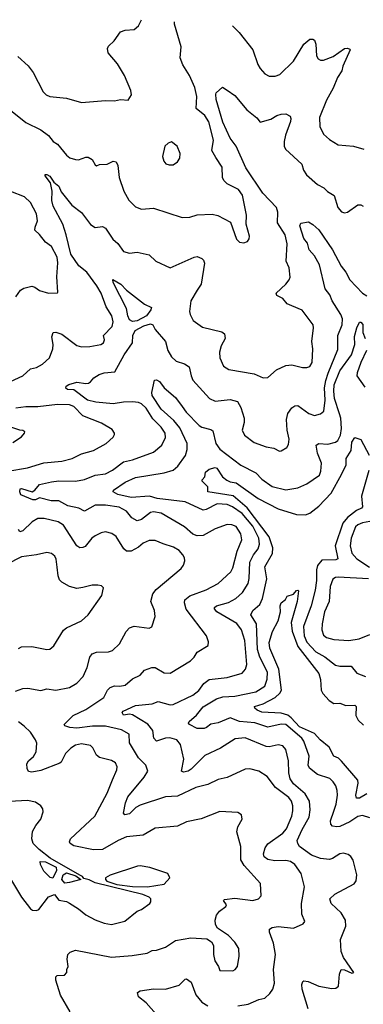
# Model space of a CAD drawing. Extents: x 1245515 to 1420776, y 606314 to 671314.
# Tile 282 of 385: x 1356564 to 1358851, y 657084 to 663636. Entities that reach past the tile are written whole.
import ezdxf

# ---------------------------------------------------------------- set-up
doc = ezdxf.new("R2010")
doc.units = 0

msp = doc.modelspace()

# ---------------------------------------------------------------- linework, layer by layer
at = {"layer": '0CON10XD'}
for points in [[(1356502.7, 663032.7), (1356605, 662952.2), (1356703.8, 662903.8), (1356754.4, 662864.4), (1356786.7, 662825), (1356815, 662806.7), (1356874.4, 662734.4), (1356897.6, 662717.6), (1356934.5, 662704.5), (1356955, 662704.3), (1357005, 662722), (1357020.5, 662720.5), (1357046.2, 662705), (1357065, 662670), (1357075, 662662.5), (1357095, 662671.2), (1357146.1, 662673.9), (1357185, 662693.3), (1357205, 662690), (1357216.2, 662665), (1357225.5, 662585), (1357257.8, 662495), (1357290, 662435), (1357335, 662390), (1357375, 662375.6), (1357455, 662380.8), (1357645, 662320), (1357695, 662322), (1357745, 662338), (1357845, 662341.4), (1357883.2, 662333.2), (1357967.7, 662287.7), (1358006.4, 662176.4), (1358027.5, 662155), (1358055, 662151.2), (1358079.5, 662160.5), (1358091.7, 662178.3), (1358093.8, 662195), (1358071.2, 662275), (1358074.1, 662335.9), (1358047.2, 662467.2), (1358020.8, 662505), (1357945, 662543.5), (1357921.9, 662565), (1357914.4, 662585), (1357910.5, 662655), (1357869.7, 662719.7), (1357842.3, 662765), (1357854.4, 662835), (1357822.1, 662955), (1357795, 662998.6), (1357737.5, 663045), (1357742.7, 663125), (1357729.6, 663185), (1357694.7, 663264.7), (1357650, 663335), (1357632.7, 663382.7), (1357639.2, 663455), (1357594.3, 663605), (1357593.4, 663621)], [(1356550.9, 663390.9), (1356619.7, 663329.7), (1356654.4, 663284.4), (1356719.2, 663155), (1356740, 663135), (1356765, 663124.3), (1356875, 663112.9), (1356975, 663084.2), (1357135, 663098), (1357194.1, 663095.9), (1357235, 663103.8), (1357285, 663100), (1357307.5, 663135), (1357303.3, 663165), (1357261.2, 663265), (1357215, 663342.5), (1357153.5, 663415), (1357147.8, 663445), (1357155, 663460), (1357192, 663495), (1357234.2, 663555.8), (1357265, 663566), (1357325, 663571.2), (1357355, 663593.8), (1357373.5, 663635.7)], [(1357980, 663595), (1358025, 663551.5), (1358115.7, 663435.7), (1358148.3, 663338.3), (1358165, 663310), (1358195, 663276.2), (1358225, 663260), (1358265, 663259.2), (1358295, 663270), (1358385, 663358.9), (1358455, 663472.9), (1358495, 663505.8), (1358515, 663506.7), (1358525, 663500), (1358533.6, 663473.6), (1358538.1, 663395), (1358550.8, 663375), (1358565, 663367.1), (1358585, 663365.6), (1358649.1, 663390.9), (1358725, 663443.3), (1358745, 663446.2), (1358760, 663440), (1358762.5, 663435), (1358714.2, 663325.8), (1358708.1, 663295), (1358678.5, 663251.5), (1358650.5, 663179.5), (1358605, 663100.8), (1358560, 662985), (1358560.6, 662925), (1358585.8, 662875), (1358625, 662837.5), (1358683.4, 662803.4), (1358785, 662794.2), (1358854.2, 662774.2)], [(1356502.6, 661227.4), (1356585, 661265.6), (1356635, 661312.9), (1356675, 661322.2), (1356715, 661343.1), (1356762.5, 661385), (1356783.4, 661446.6), (1356785.6, 661475), (1356777.8, 661525), (1356785.6, 661554.4), (1356805, 661557.5), (1356845, 661543.8), (1356945, 661466.9), (1356975, 661460), (1357029.6, 661460.4), (1357104.5, 661475.5), (1357120.8, 661485), (1357128, 661505), (1357121.4, 661535), (1357179.1, 661595), (1357186.2, 661625), (1357176.5, 661665), (1357139.1, 661725), (1357105.4, 661815), (1357077.8, 661865), (1357010.3, 661955), (1356957.6, 661997.6), (1356904.9, 662074.9), (1356873.4, 662205), (1356850, 662275), (1356785.4, 662395.4), (1356777.6, 662432.4), (1356778.9, 662495), (1356769.5, 662549.5), (1356733.8, 662596.2), (1356734.1, 662605.9), (1356744, 662606), (1356765, 662594), (1356791.2, 662555), (1356825, 662528), (1356840.7, 662490.7), (1356911.4, 662401.4), (1356975, 662352.2), (1357035, 662272.9), (1357065, 662252.5), (1357115, 662260), (1357135, 662248.8), (1357184.4, 662175), (1357216.7, 662146.7), (1357255, 662094.3), (1357295, 662082.5), (1357345, 662089.2), (1357425, 662071.4), (1357469.5, 662029.5), (1357565, 661984.3), (1357725, 662055.7), (1357745, 662060), (1357775, 662047.5), (1357787.1, 662035), (1357794.2, 662015), (1357771.9, 661875), (1357744.3, 661835), (1357703.1, 661765), (1357694.4, 661695), (1357697.5, 661675), (1357719.2, 661635), (1357780.7, 661590.7), (1357908.9, 661558.9), (1357926.4, 661546.4), (1357932.2, 661515), (1357904.5, 661465), (1357894.4, 661424.4), (1357895.7, 661385), (1357920.9, 661330.9), (1357955, 661307.5), (1358125, 661279.1), (1358185, 661252.9), (1358215, 661254.2), (1358273.3, 661306.7), (1358335, 661334.5), (1358375, 661338.5), (1358445, 661322.5), (1358475, 661322.5), (1358495, 661328.8), (1358510.8, 661355), (1358515.6, 661445.6), (1358508.1, 661495), (1358518.9, 661585), (1358516.4, 661606.4), (1358443.1, 661703.1), (1358375, 661731.8), (1358345, 661745.7), (1358315, 661781.2), (1358275, 661801.2), (1358270, 661815), (1358336, 661875), (1358358, 661905), (1358363.6, 661923.6), (1358356.2, 661985), (1358338.3, 662028.3), (1358344.4, 662144.4), (1358330.6, 662205), (1358280, 662285), (1358281.6, 662355), (1358273.2, 662385), (1358182, 662482), (1358069, 662649), (1358004.4, 662795), (1357965, 662847.8), (1357915, 662954.4), (1357871.1, 663105), (1357869.3, 663140.7), (1357871.2, 663148.8), (1357913.3, 663186.7), (1357945, 663166), (1357995, 663132), (1358074.4, 663035), (1358142.4, 662982.4), (1358165, 662954.3), (1358235.5, 662974.5), (1358275, 662999.2), (1358305, 663008), (1358335, 663008.8), (1358364.2, 662994.2), (1358368.6, 662978.6), (1358365, 662957.5), (1358332.5, 662867.5), (1358323.9, 662826.1), (1358323.8, 662795), (1358332.2, 662775), (1358440.8, 662675), (1358453.1, 662635), (1358473.1, 662603.1), (1358545, 662540), (1358588, 662518), (1358613.2, 662493.2), (1358657, 662467), (1358681.4, 662385), (1358705, 662357.5), (1358725, 662351.4), (1358745, 662355.6), (1358815, 662403.6), (1358835, 662404.4), (1358850.8, 662395)], [(1357559.3, 662669.3), (1357585, 662670), (1357615, 662690), (1357628.8, 662715), (1357632, 662745), (1357612.5, 662795), (1357575, 662822.5), (1357552.5, 662815), (1357530, 662795), (1357513.8, 662725), (1357523.3, 662695), (1357537, 662677), (1357559.3, 662669.3)], [(1356538.3, 661791.7), (1356570, 661835), (1356590.6, 661849.4), (1356645, 661861.8), (1356665, 661855.5), (1356695, 661834.3), (1356755, 661816.2), (1356815, 661817.5), (1356818, 661822), (1356810, 661925), (1356817.9, 662017.9), (1356813.8, 662055), (1356775, 662125.7), (1356735.5, 662155.5), (1356696.5, 662206.5), (1356664.2, 662235), (1356665.6, 662255), (1356682.2, 662297.8), (1356675.3, 662345), (1356635, 662418.5), (1356595, 662456.6), (1356505, 662493.4)], [(1358015, 657073.5), (1358085, 657084.5), (1358155, 657115.8), (1358195, 657126), (1358228, 657155), (1358248, 657185), (1358260, 657225), (1358252.5, 657315), (1358266.9, 657415), (1358252, 657492), (1358226, 657565), (1358226.2, 657585), (1358244.6, 657595.4), (1358285, 657600.9), (1358385, 657591.2), (1358450.7, 657619.3), (1358462.5, 657635), (1358442.5, 657685), (1358439.1, 657755), (1358460, 657865), (1358436.2, 657955), (1358395, 658014.5), (1358365.8, 658035), (1358335, 658040.4), (1358261.1, 658038.9), (1358215, 658048.8), (1358190.6, 658065), (1358187.1, 658085), (1358196.8, 658125), (1358215, 658150.9), (1358315, 658223.3), (1358339.2, 658250.8), (1358375.2, 658335), (1358382.4, 658372.4), (1358380.8, 658405), (1358371.9, 658435), (1358355, 658460.4), (1358266.9, 658526.9), (1358210.2, 658600.2), (1358155.4, 658635.4), (1358095, 658650.6), (1358065, 658648.1), (1357945, 658593.5), (1357885, 658579.5), (1357815, 658547.5), (1357735, 658526.2), (1357615, 658469.6), (1357534.7, 658465.3), (1357365, 658408.5), (1357336.3, 658393.6), (1357295, 658351.9), (1357264.3, 658344.3), (1357254.2, 658355), (1357267.3, 658425), (1357284.1, 658465), (1357391.5, 658595), (1357415.6, 658635.6), (1357402.9, 658675), (1357355, 658723.5), (1357294.5, 658825), (1357292.5, 658882.5), (1357240.6, 658910.6), (1357135, 658934.3), (1357047.5, 658935), (1356945, 658920.6), (1356896.6, 658926.6), (1356865, 658937.5), (1356860, 658945), (1356920, 659005), (1357005, 659045.3), (1357123.1, 659125), (1357147.8, 659175), (1357165, 659193.1), (1357195, 659202.7), (1357230.4, 659200.4), (1357265, 659207.5), (1357315, 659249.1), (1357365, 659274.3), (1357395, 659307.1), (1357443.8, 659326.2), (1357465, 659324.5), (1357525, 659289.1), (1357565, 659288.1), (1357700.7, 659369.3), (1357725.8, 659395), (1357745, 659428), (1357818.9, 659471.1), (1357820, 659495), (1357808, 659535), (1357672.4, 659712.4), (1357659.6, 659755), (1357662.5, 659775), (1357695, 659803.1), (1357805, 659841.5), (1357885, 659883.8), (1357968.3, 659961.7), (1357982.4, 659987.6), (1358011.7, 660098.3), (1358042.7, 660175), (1358034.7, 660214.7), (1358005, 660262.5), (1357975, 660274.6), (1357945, 660276.4), (1357865, 660247.5), (1357785, 660203.1), (1357745, 660201.3), (1357715, 660212), (1357661.5, 660261.5), (1357505, 660351.4), (1357455, 660360.7), (1357435, 660357.7), (1357375, 660310), (1357345, 660301.2), (1357310.8, 660320.9), (1357275, 660365.4), (1357225, 660391.8), (1357135, 660404.7), (1357065, 660405.3), (1356995, 660365.6), (1356956.3, 660386.3), (1356885, 660400.7), (1356825, 660434.1), (1356773.7, 660433.7), (1356695, 660454.5), (1356669, 660441), (1356651.9, 660441.9), (1356572, 660475), (1356564, 660495), (1356566.7, 660513.3), (1356575, 660516.2), (1356646.7, 660495), (1356664.3, 660505), (1356695, 660542.1), (1356775, 660561.3), (1356825, 660567.6), (1356935, 660564.2), (1356995, 660577.3), (1357065, 660604.7), (1357135, 660614.7), (1357182.2, 660637.8), (1357255, 660693.1), (1357315, 660706.2), (1357455, 660758.5), (1357510.6, 660805), (1357533.6, 660855), (1357532.5, 660885), (1357506.4, 660925), (1357450.6, 660980.6), (1357405, 661051.1), (1357375, 661079.5), (1357355, 661088.5), (1357315, 661092), (1357255, 661090), (1357185, 661078.9), (1357071.2, 661091.2), (1357014.6, 661105), (1356925, 661171.8), (1356882.5, 661175), (1356871.9, 661185), (1356872.5, 661197.5), (1356890.7, 661209.3), (1356945, 661222.9), (1357005, 661214.5), (1357022.4, 661217.6), (1357036, 661225), (1357057, 661253), (1357093.3, 661275), (1357125, 661285.4), (1357197.2, 661292.8), (1357258.9, 661405), (1357313.8, 661485), (1357317.8, 661535), (1357332.7, 661567.3), (1357390.6, 661599.4), (1357435, 661610.9), (1357450.8, 661605), (1357465.7, 661575), (1357533.1, 661495), (1357549.5, 661435), (1357575, 661391.4), (1357605, 661363.3), (1357661.2, 661345), (1357692.5, 661325), (1357704.5, 661265), (1357716.9, 661236.9), (1357826, 661115), (1357865, 661098.2), (1357965, 661109.2), (1358014.3, 661095), (1358035.9, 661055.9), (1358057.1, 660985), (1358058.5, 660955), (1358044.4, 660905), (1358060.6, 660870.6), (1358125, 660823.1), (1358205, 660794.3), (1358255, 660785.8), (1358292.5, 660765), (1358305, 660766), (1358341.4, 660788.6), (1358351.7, 660808.3), (1358356.7, 660845), (1358343.6, 660905), (1358340, 660975), (1358347.5, 661015), (1358375, 661054), (1358395, 661065.8), (1358415, 661068), (1358488.8, 661015), (1358525, 661002.9), (1358565, 661013.1), (1358588.3, 661031.7), (1358596.2, 661103.8), (1358593.2, 661186.8), (1358601.2, 661235), (1358615.8, 661284.2), (1358680.3, 661440.3), (1358680.7, 661535), (1358709.6, 661605), (1358712.9, 661645), (1358700.4, 661675), (1358643.8, 661765), (1358628.5, 661805), (1358596.2, 661845), (1358558.6, 662005), (1358525.5, 662065.5), (1358490.8, 662105), (1358479.5, 662149.5), (1358455, 662180.6), (1358428.2, 662265), (1358435, 662281.9), (1358485, 662290), (1358515, 662272.5), (1358555, 662237.1), (1358646.7, 662105), (1358703.6, 661995), (1358735.2, 661955.2), (1358761.5, 661905), (1358844.3, 661815), (1358875, 661798.6)], [(1357315, 661628.1), (1357295, 661639.6), (1357282.7, 661665), (1357273.6, 661713.6), (1357185, 661887.5), (1357183.6, 661906.4), (1357237.5, 661875), (1357275.4, 661835.4), (1357393.9, 661743.9), (1357440, 661720), (1357437.1, 661705), (1357407.8, 661665), (1357345, 661632.5), (1357315, 661628.1)], [(1358483.3, 657055), (1358444.5, 657185), (1358442.2, 657215), (1358448.8, 657235), (1358455, 657240), (1358484.2, 657235.8), (1358554.6, 657204.6), (1358640.6, 657189.4), (1358668.3, 657191.7), (1358686.2, 657205), (1358691.4, 657285), (1358703.8, 657315), (1358725, 657314.5), (1358775, 657290.9), (1358788.1, 657295), (1358719.7, 657395), (1358702.2, 657435), (1358699.6, 657515), (1358734.4, 657605), (1358732.7, 657645), (1358703.7, 657693.7), (1358637.1, 657755), (1358627.1, 657785), (1358662.2, 657817.8), (1358788.8, 657885), (1358803.8, 657905), (1358808, 657945), (1358782.6, 658042.6), (1358767.4, 658067.4), (1358750.3, 658080.3), (1358718.8, 658088.8), (1358695, 658085.7), (1358646.1, 658053.9), (1358625, 658047.3), (1358565.5, 658054.5), (1358505, 658077.3), (1358425.6, 658135), (1358414, 658154), (1358411.5, 658175), (1358443.7, 658246.3), (1358490.8, 658329.2), (1358498, 658378), (1358493.1, 658435), (1358464.8, 658484.8), (1358385, 658550.4), (1358363.7, 658583.7), (1358354.3, 658625), (1358353.5, 658705), (1358335, 658778.8), (1358315, 658804.4), (1358285, 658810.5), (1358225, 658797.1), (1358205, 658798.9), (1358065, 658857.9), (1357998.5, 658851.5), (1357901.1, 658788.9), (1357795, 658740.5), (1357705, 658648.2), (1357685, 658635.5), (1357655, 658628.6), (1357641.2, 658635), (1357656.4, 658715), (1357635, 658813.1), (1357609.5, 658845), (1357562.2, 658857.8), (1357535, 658855.9), (1357474.3, 658835), (1357457.2, 658855), (1357450, 658905), (1357417.6, 658947.6), (1357315, 659010.7), (1357294.3, 659015.7), (1357255, 659008.8), (1357246.2, 659025), (1357252, 659035), (1357335, 659071.5), (1357446, 659084), (1357485, 659098.5), (1357565, 659077.8), (1357585, 659078.9), (1357715, 659140.5), (1357755, 659173.3), (1357790.1, 659219.9), (1357825, 659244.5), (1357945, 659258.9), (1358045, 659286.9), (1358066.7, 659313.3), (1358074.7, 659345.3), (1358061.6, 659505), (1358040.4, 659575), (1358008, 659618), (1357874.7, 659694.7), (1357860, 659715), (1357860.8, 659725), (1357873.8, 659735), (1357952.4, 659757.6), (1358003.1, 659785), (1358046.5, 659825), (1358085, 659884.2), (1358091.8, 659918.2), (1358095, 660025.8), (1358119.7, 660075), (1358150.3, 660115), (1358160.8, 660145), (1358154.3, 660185), (1358114.8, 660265), (1358045, 660350.2), (1357979.6, 660395), (1357945, 660409.5), (1357878.8, 660415), (1357805, 660375.5), (1357785, 660371.1), (1357665, 660427.7), (1357479.3, 660449.3), (1357426.7, 660465), (1357305, 660456.2), (1357216.7, 660476.7), (1357186.7, 660495), (1357187.5, 660505), (1357265, 660558.5), (1357335, 660588.6), (1357525, 660620.6), (1357585, 660639.2), (1357616.2, 660665), (1357667.3, 660735), (1357678, 660775), (1357678.6, 660815), (1357630.6, 660920.6), (1357589.2, 660969.2), (1357505, 661044), (1357446, 661135), (1357443.8, 661155), (1357462, 661238), (1357475, 661240), (1357495, 661228.1), (1357525, 661186.5), (1357601.7, 661121.7), (1357645, 661061.8), (1357671.1, 661025), (1357757.3, 660935), (1357775, 660924.7), (1357835, 660910), (1357849.8, 660899.8), (1357868.8, 660815), (1357895, 660777.3), (1358035, 660670.5), (1358135, 660620), (1358175, 660578.9), (1358245, 660529.5), (1358335, 660507.3), (1358415, 660521.8), (1358475, 660546.9), (1358558.1, 660605), (1358568.3, 660631.7), (1358573.5, 660685), (1358545, 660751.2), (1358536, 660805), (1358555, 660815.6), (1358615, 660810.4), (1358666.1, 660823.9), (1358681.1, 660835), (1358697.8, 660872.2), (1358706, 660915), (1358701, 660985), (1358692.7, 661012.7), (1358659.8, 661115), (1358653.8, 661163.8), (1358657.6, 661205), (1358695, 661300), (1358773, 661405), (1358795.2, 661474.8), (1358792.5, 661527.5), (1358806.8, 661585), (1358825, 661622.5), (1358835, 661622.5), (1358847.7, 661607.7), (1358848.1, 661555), (1358862.9, 661515)], [(1358871.6, 661435), (1358833.4, 661355), (1358809.6, 661285), (1358808.5, 661265), (1358861.3, 661191.3)], [(1356485, 660631.6), (1356615, 660653.8), (1356725, 660686.4), (1356845, 660698.2), (1356913.8, 660716.2), (1356975, 660746.5), (1357055, 660768.1), (1357140, 660815), (1357185, 660858.8), (1357193.8, 660875), (1357193.8, 660885), (1357178.3, 660908.3), (1357108, 660952), (1356985, 660999.5), (1356925, 661062.7), (1356895, 661072.9), (1356814.6, 661075.4), (1356685, 661059.5), (1356605, 661060.2), (1356538.3, 661051.7)], [(1356518.3, 660821.7), (1356575, 660860), (1356596.7, 660885), (1356597, 660893), (1356585, 660903.3), (1356563.9, 660903.9), (1356435.5, 660945.5)], [(1358895, 658325.6), (1358845, 658341.1), (1358815, 658333.9), (1358761, 658299), (1358695, 658268.2), (1358674.3, 658264.3), (1358645, 658270), (1358633.6, 658283.6), (1358631.8, 658305), (1358655, 658370), (1358670, 658415), (1358678.5, 658475), (1358677.6, 658507.6), (1358668.3, 658538.3), (1358651.1, 658565), (1358627, 658587), (1358545, 658613.6), (1358493.3, 658655), (1358484.5, 658675), (1358491.2, 658735), (1358453.9, 658835), (1358440.8, 658855), (1358335, 658945.2), (1358305, 658948.8), (1358215, 658927.9), (1358128.1, 658958.1), (1358025.8, 658965.8), (1357965, 658989.5), (1357885, 658956.2), (1357835, 658947.1), (1357808, 658925), (1357790.7, 658919.3), (1357745, 658918.9), (1357693.3, 658945), (1357686.2, 658955), (1357690.8, 658965), (1357741.1, 659008.9), (1357785, 659062.5), (1357873.3, 659116.7), (1357915, 659130), (1357996.2, 659133.9), (1358135, 659162.9), (1358195, 659201.1), (1358211.6, 659248.4), (1358212.5, 659295), (1358160.9, 659395), (1358145.8, 659445.8), (1358139.5, 659615), (1358101.5, 659675), (1358114.4, 659705), (1358161.8, 659745), (1358180.3, 659785), (1358207.9, 659915), (1358194.8, 659995.2), (1358246.6, 660083.5), (1358249, 660121), (1358223.8, 660195), (1358078.3, 660388.3), (1357985, 660467.3), (1357816, 660495), (1357815, 660527.5), (1357777.5, 660565), (1357777.5, 660575), (1357796, 660595), (1357800.8, 660625), (1357825, 660644.4), (1357865, 660656), (1357875, 660652), (1357913.2, 660593.2), (1357941.3, 660571.3), (1357965, 660560.9), (1358005.4, 660555), (1358149.9, 660449.9), (1358285, 660382.1), (1358405, 660344.1), (1358465, 660340), (1358495, 660352.9), (1358555, 660399.2), (1358636.7, 660485), (1358705, 660609.2), (1358735.9, 660674.1), (1358736.6, 660686.6), (1358737.6, 660715), (1358770.2, 660769.8), (1358775, 660823.8), (1358795, 660856), (1358835, 660843.3), (1358888.7, 660738.7)], [(1358887.1, 660637.1), (1358838.6, 660465), (1358844.5, 660395), (1358838.6, 660385), (1358805, 660369.5), (1358745, 660323), (1358713.5, 660285), (1358664.3, 660135), (1358681.7, 660048.3), (1358667.7, 660042.3), (1358575, 660038.6), (1358546, 660004), (1358538.5, 659975), (1358538.6, 659905), (1358530.3, 659839.7), (1358503.9, 659735), (1358452.1, 659597.9), (1358456.1, 659535), (1358475, 659494.2), (1358535, 659430), (1358595, 659397.3), (1358665, 659340.6), (1358693.6, 659333.6), (1358770, 659335), (1358806.6, 659286.6), (1358864.6, 659264.6)], [(1357518.6, 660148.6), (1357465, 660170), (1357425, 660170), (1357385, 660152.9), (1357355, 660126.9), (1357305, 660098.9), (1357275, 660098.5), (1357256.7, 660115), (1357205, 660197.8), (1357177, 660217), (1357135, 660228.2), (1357105, 660222.2), (1357065, 660201.8), (1357043.6, 660185), (1356998.9, 660131.1), (1356985, 660122.7), (1356965, 660121.9), (1356944.5, 660135), (1356855, 660273.1), (1356818.8, 660295), (1356726, 660316), (1356683.4, 660316.6), (1356645.9, 660294.1), (1356585, 660234.6), (1356565, 660228.9), (1356555, 660243.3)], [(1358895, 660297.8), (1358845, 660287.8), (1358815, 660274.6), (1358799.5, 660260.5), (1358770.3, 660185), (1358763.6, 660135), (1358774.2, 660085), (1358808.3, 660048.3), (1358892.4, 659992.4)], [(1356535, 659167.8), (1356585, 659186), (1356617.5, 659187.5), (1356705, 659171.4), (1356745, 659184), (1356805, 659174.4), (1356895, 659191.9), (1356945, 659221.9), (1356985.4, 659264.6), (1357013.5, 659325), (1357030.5, 659395), (1357045, 659415.6), (1357075, 659427.3), (1357155, 659428.6), (1357180.9, 659439.1), (1357228.3, 659481.7), (1357272.5, 659565), (1357295, 659589.2), (1357325, 659600), (1357425, 659586), (1357443.3, 659595), (1357465.8, 659665), (1357460, 659705), (1357436.7, 659765), (1357450, 659815), (1357473.1, 659845), (1357638.6, 659985), (1357655, 660006.7), (1357662.5, 660035), (1357660.8, 660055), (1357650.6, 660075), (1357625, 660104.4), (1357586.5, 660126.5), (1357518.6, 660148.6)], [(1356555, 659452.5), (1356575, 659461.9), (1356645.6, 659464.4), (1356745, 659444.4), (1356765, 659448), (1356790.5, 659469.5), (1356855.3, 659574.7), (1356875, 659589.5), (1356975, 659635.8), (1357020, 659675), (1357110, 659805), (1357122.5, 659855), (1357107.7, 659867.7), (1357083.9, 659873.9), (1357045, 659874.2), (1356985, 659856.7), (1356945, 659852), (1356894.4, 659864.4), (1356845, 659892), (1356829.1, 659909.1), (1356820, 659935), (1356812.9, 659992.9), (1356806.5, 660045), (1356797.5, 660065), (1356775, 660084.2), (1356745, 660090.8), (1356675, 660074.4), (1356575, 660062.2), (1356475, 660010.8)], [(1358885, 659915.4), (1358683.9, 659926.1), (1358665, 659923.3), (1358647.9, 659912.1), (1358630.8, 659865), (1358623.3, 659765), (1358592.8, 659695), (1358576.2, 659615), (1358573.8, 659575), (1358585, 659541.4), (1358606, 659525), (1358655, 659512.1), (1358755, 659505.4), (1358823.3, 659516.7), (1358895, 659545.4)], [(1358875, 658485.7), (1358825, 658456.2), (1358805.6, 658455.6), (1358800.4, 658475), (1358816.5, 658555), (1358813.6, 658575), (1358705, 658703.1), (1358685, 658721.1), (1358654.4, 658735), (1358622.5, 658795), (1358564.6, 658844.6), (1358526.5, 658886.5), (1358425, 658930.8), (1358371.1, 658991.1), (1358347.7, 659007.7), (1358305, 659020.5), (1358175, 659027.3), (1358145, 659040.6), (1358128, 659055), (1358126.2, 659065), (1358185, 659083.1), (1358264.8, 659125.2), (1358295.3, 659155), (1358306.8, 659175), (1358288.5, 659315), (1358229.2, 659455), (1358225, 659492.5), (1358247.1, 659565), (1358283.1, 659635), (1358298.8, 659695), (1358298, 659735), (1358304.2, 659755), (1358331.9, 659778.1), (1358345, 659800), (1358385, 659813.3), (1358405, 659836.7), (1358415, 659840), (1358418.8, 659835), (1358410, 659765), (1358370.2, 659625), (1358377.8, 659567.8), (1358414, 659465), (1358554, 659285), (1358564.7, 659245), (1358570.4, 659175), (1358582.1, 659152.1), (1358624.5, 659105), (1358655, 659085.4), (1358695, 659088.9), (1358735, 659072.9), (1358795, 659074), (1358802.5, 659065), (1358800.9, 659005), (1358817.5, 658975), (1358852.2, 658942.2)], [(1356898.6, 657035), (1356835.7, 657145.7), (1356804, 657245), (1356804, 657266), (1356813.8, 657276.2), (1356861.7, 657278.3), (1356877.5, 657295), (1356877.5, 657315), (1356886.7, 657335), (1356878.8, 657385), (1356883.9, 657416.1), (1356899.3, 657430.7), (1356935, 657443.8), (1357175, 657397.9), (1357311.7, 657408.3), (1357412.5, 657425), (1357445, 657442), (1357475, 657444), (1357535, 657464.3), (1357601.1, 657508.9), (1357703, 657527), (1357809.2, 657519.2), (1357839.5, 657499.5), (1357853.8, 657475), (1357854.3, 657415), (1357863.2, 657373.2), (1357887.5, 657335), (1357895, 657310), (1357982.7, 657307.3), (1357998.8, 657315), (1358014.3, 657335.7), (1358024.2, 657405), (1358021.2, 657455), (1357995, 657496.7), (1357952.7, 657542.7), (1357881.2, 657591.2), (1357865.9, 657615.9), (1357863.9, 657643.9), (1357872.9, 657677.1), (1357893.3, 657705), (1357936.7, 657735), (1357940, 657745), (1357919.2, 657775), (1357927.6, 657782.4), (1357995, 657790.5), (1358115.7, 657774.3), (1358153.3, 657785), (1358171.2, 657805), (1358167, 657887), (1358057.1, 658007.1), (1358036.4, 658045), (1358035.9, 658135), (1358008.3, 658231.7), (1358015.5, 658264.5), (1358044, 658315), (1358040, 658345), (1358015, 658360), (1357895, 658367.8), (1357771.3, 658318.7), (1357675, 658298.2), (1357615, 658270.5), (1357465, 658255.5), (1357385, 658210), (1357275, 658199.1), (1357219.2, 658175), (1357115, 658114.6), (1357055, 658111.5), (1356925, 658139.5), (1356899.2, 658155), (1356895.9, 658165.9), (1356901.9, 658185), (1357064.4, 658335), (1357145, 658488.8), (1357182.1, 658577.9), (1357210, 658645), (1357211.4, 658665), (1357201.2, 658691.2), (1357175, 658707.1), (1357095, 658725.7), (1357075, 658742), (1357050.9, 658790.9), (1357035.6, 658805.6), (1356975, 658816.5), (1356935, 658809.1), (1356905, 658789.4), (1356867.7, 658752.3), (1356840, 658695), (1356831.1, 658688.9), (1356705, 658639.1), (1356645, 658628.1), (1356622.4, 658632.4), (1356612.5, 658652.5), (1356611.9, 658685), (1356622.9, 658705), (1356655, 658732.9), (1356673.6, 658765), (1356677.6, 658822.4), (1356670, 658845), (1356635.5, 658895), (1356592.9, 658935), (1356555, 658963.3)], [(1356508.6, 657908.6), (1356575, 657798), (1356635, 657720), (1356649.7, 657709.7), (1356675, 657707.5), (1356690, 657715), (1356755, 657798.8), (1356795, 657813.8), (1356825, 657776.7), (1356875, 657768), (1356895, 657758), (1356955, 657720), (1357005, 657678.6), (1357065, 657645.8), (1357125, 657624.3), (1357175, 657615.6), (1357262.6, 657637.4), (1357345, 657703.8), (1357375, 657714.2), (1357429.2, 657755), (1357436.7, 657765), (1357436.4, 657785), (1357425, 657797.1), (1357384, 657815), (1357065, 657892.5), (1357025, 657913.3), (1356991.7, 657921.7), (1356982.5, 657935), (1356965, 657943.3), (1356766.8, 658056.8), (1356694.3, 658114.3), (1356654.4, 658155), (1356644.1, 658185.9), (1356650, 658235), (1356671.2, 658275), (1356703.3, 658315), (1356720, 658365), (1356716.7, 658385), (1356703.9, 658403.9), (1356668.3, 658428.3), (1356615, 658439.2), (1356495, 658432.9)], [(1356785, 657924.2), (1356767, 657927), (1356725, 657970), (1356701.4, 658015), (1356700, 658035), (1356735, 658032.9), (1356806.3, 657996.3), (1356809.7, 657975), (1356785, 657924.2)], [(1357415, 657864.8), (1357525, 657884.4), (1357562.5, 657925), (1357550, 657955), (1357430, 657995), (1357365.7, 658005.7), (1357347, 658003), (1357165, 657942.9), (1357133.8, 657925), (1357133.8, 657915), (1357144.5, 657904.5), (1357210.6, 657880.6), (1357315, 657867.9), (1357415, 657864.8)], [(1356865, 657890), (1356844.6, 657914.6), (1356852.1, 657945), (1356875, 657959.6), (1356938, 657938), (1356970, 657915), (1356895, 657894), (1356865, 657890)], [(1357505, 656981.8), (1357405.5, 657095), (1357353.9, 657133.9), (1357347.7, 657162.3), (1357365, 657174.4), (1357455, 657186.2), (1357535, 657184.5), (1357625, 657210.5), (1357665, 657251.2), (1357675, 657254.2), (1357705, 657232.5), (1357735, 657147.5), (1357775, 657098.5), (1357815, 657074.5)]]:
    msp.add_lwpolyline(points, dxfattribs=at)

doc.saveas('drawing.dxf')
